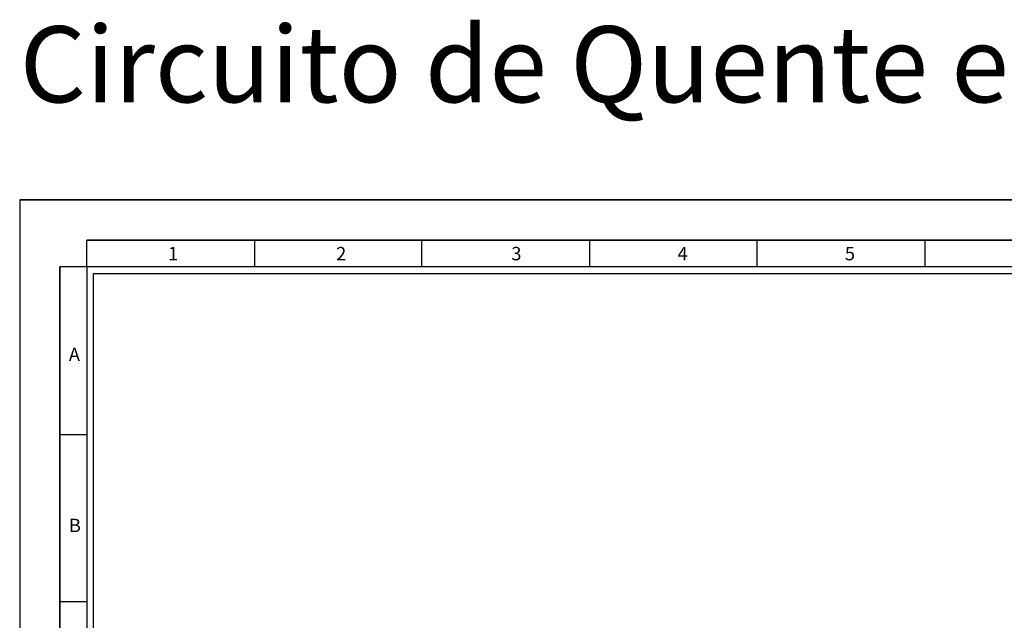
# Model space of a CAD drawing. Header units: millimetres. Extents: x -559 to 10735, y -2326 to 222.
# Tile 626 of 656: x 8176 to 8466, y -1281 to -1104. Entities that reach past the tile are written whole.
import ezdxf

# ---------------------------------------------------------------- set-up
doc = ezdxf.new("R2010")
doc.units = ezdxf.units.MM
doc.header["$LTSCALE"] = 4
doc.layers.add('Modelo', color=251, linetype='Continuous')
doc.layers.add('Titulos de Pagina', color=1, linetype='Continuous')
doc.styles.add('STYLE1', font='txt', dxfattribs={"width": 0.8})

msp = doc.modelspace()

# ---------------------------------------------------------------- linework, layer by layer
at = {"layer": 'Modelo'}
for p, q in [((8175.57, -1157.17), (8762.83, -1157.17)), ((8689.67, -1169.03), (8195.34, -1169.03)), ((8195.34, -1176.94), (8195.34, -1169.03)), ((8195.34, -1169.03), (8294.21, -1169.03)), ((8244.77, -1169.03), (8244.77, -1176.94)), ((8294.21, -1176.94), (8294.21, -1169.03)), ((8294.21, -1169.03), (8393.07, -1169.03)), ((8343.64, -1169.03), (8343.64, -1176.94)), ((8393.07, -1176.94), (8393.07, -1169.03)), ((8393.07, -1169.03), (8491.94, -1169.03)), ((8442.5, -1169.03), (8442.5, -1176.94)), ((8187.43, -1473.54), (8187.43, -1176.94)), ((8195.34, -1176.94), (8187.43, -1176.94)), ((8187.43, -1176.94), (8187.43, -1275.81)), ((8442.5, -1176.94), (8442.5, -1176.94)), ((8187.43, -1226.38), (8195.34, -1226.38)), ((8195.34, -1275.81), (8187.43, -1275.81)), ((8187.43, -1275.81), (8187.43, -1374.67))]:
    msp.add_line(p, q, dxfattribs=at)
for points in [[(8175.57, -1572.4), (8762.83, -1572.4), (8762.83, -1157.17), (8175.57, -1157.17)], [(8195.34, -1552.63), (8743.05, -1552.63), (8743.05, -1176.94), (8195.34, -1176.94)], [(8741.08, -1550.65), (8197.32, -1550.65), (8197.32, -1178.92), (8741.08, -1178.92)]]:
    msp.add_lwpolyline(points, close=True, dxfattribs=at)

# ---------------------------------------------------------------- texts
at = {"layer": 'Modelo', "char_height": 3.95, "attachment_point": 1}
for s, heights, insert in [('1', [0], (8219.3, -1171.06)), ('2', [0], (8268.89, -1171.06)), ('3', [0], (8320.56, -1171.06)), ('4', [3.95], (8369.6, -1171.06)), ('5', [0], (8418.93, -1171.06)), ('A', [0], (8190.07, -1200.79)), ('B', [0], (8190.07, -1251.28))]:
    msp.add_mtext_dynamic_manual_height_columns(s, width=54.2922, gutter_width=19.77, heights=heights, dxfattribs=dict(at, insert=insert))
at = {"layer": 'Titulos de Pagina', "insert": (8175.57, -1105.93), "char_height": 22.4602, "attachment_point": 1, "style": 'STYLE1'}
msp.add_mtext_dynamic_manual_height_columns('Circuito de Quente e Frio', width=393.4058, gutter_width=112.3, heights=[0], dxfattribs=at)

doc.saveas('drawing.dxf')
